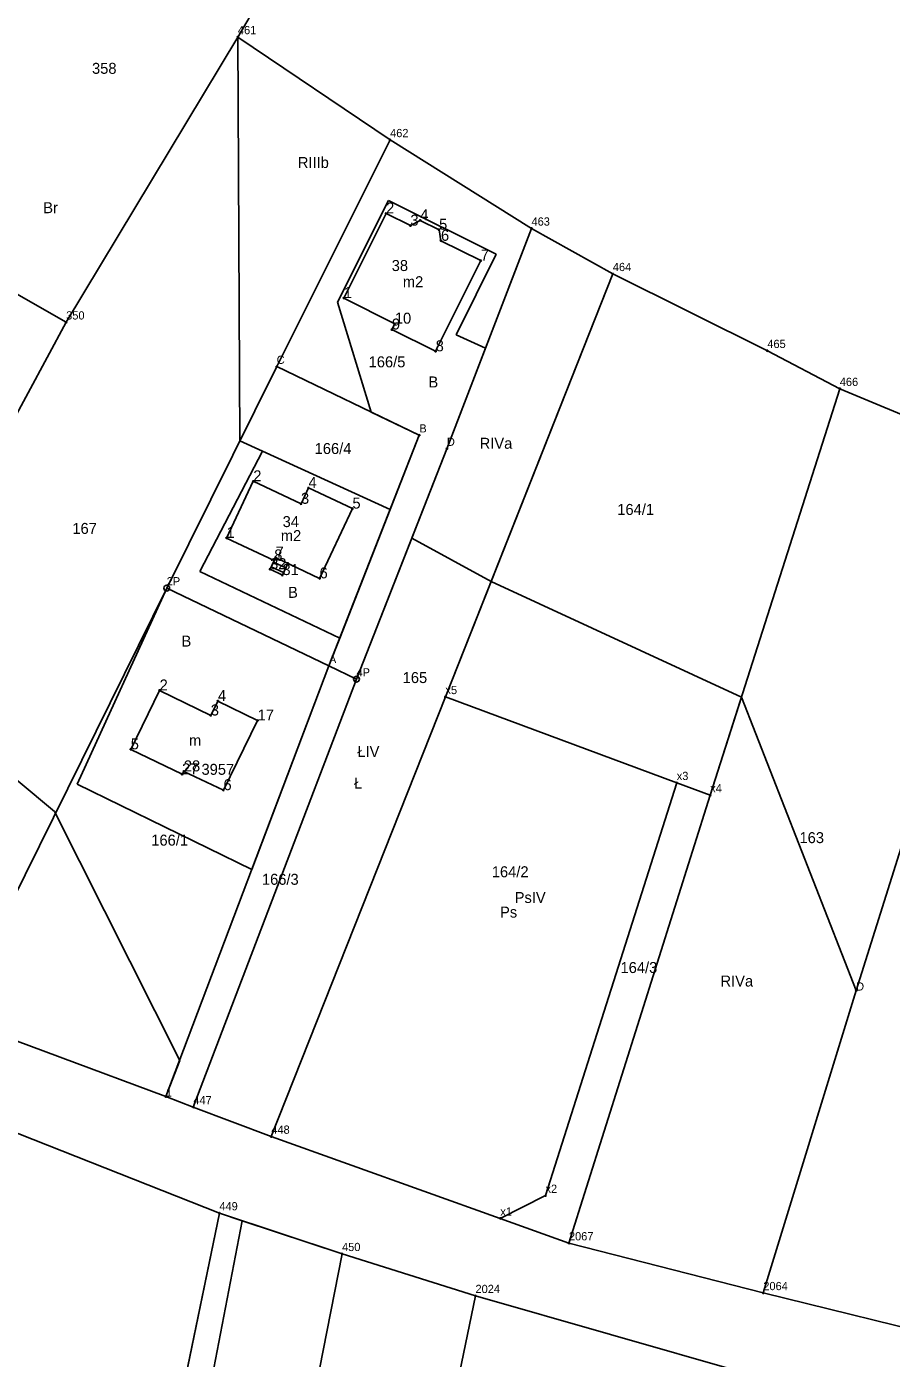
# Model space of a CAD drawing. Extents: x 7467189 to 7469366, y 5491487 to 5492734.
# Drawn here: x 7468053.1 to 7468171.1, y 5491705.1 to 5491886.9 of the extents above; entities that cross this region are included whole.
import ezdxf

# ---------------------------------------------------------------- set-up
doc = ezdxf.new("R2010")
doc.units = 0
for name, color, linetype in [('202-punkt graniczny', 7, 'Continuous'), ('202-punkt graniczny-Atr103', 7, 'Continuous'), ('203-punkt graniczny', 7, 'Continuous'), ('203-punkt graniczny-Atr103', 7, 'Continuous'), ('209-oznaczenie konturu klasyfikacyjnego', 7, 'Continuous'), ('210-oznaczenie konturu użytku gruntowego', 7, 'Continuous'), ('211-numer działki ewidencyjnej', 7, 'Continuous'), ('217-kontur klasyfikacyjny', 7, 'Continuous'), ('218-kontur użytku gruntowego', 7, 'Continuous'), ('219-działka ewidencyjna', 7, 'Continuous'), ('312-budynek ewidencyjny', 7, 'Continuous'), ('312-oznaczenie budynku ewidencyjnego', 7, 'Continuous'), ('312-oznaczenie budynku ewidencyjnego-Atr117', 7, 'Continuous'), ('352-schody', 7, 'Continuous'), ('Punkt budynku', 7, 'Continuous'), ('Punkt budynku-Atr103', 7, 'Continuous'), ('Punkt budynku-Atr104', 7, 'Continuous')]:
    doc.layers.add(name, color=color, linetype=linetype)

# ---------------------------------------------------------------- blocks, each defined once
blk = doc.blocks.new('203')
blk.add_circle((0, 0), 0.09)
blk = doc.blocks.new('202')
blk.add_circle((0, 0), 0.4)
blk = doc.blocks.new('PUNKTBUD')
blk.add_circle((0, 0), 0.09)

msp = doc.modelspace()

# ---------------------------------------------------------------- linework, layer by layer
at = {"layer": '217-kontur klasyfikacyjny'}
for points in [[(7468087.29, 5491894.68), (7468081.92, 5491885.51)], [(7468081.92, 5491885.51), (7468058.47, 5491846.56)], [(7468081.92, 5491885.51), (7468102.7, 5491871.46)], [(7468082.19, 5491830.36), (7468081.92, 5491885.51)], [(7468102.7, 5491871.46), (7468122.01, 5491859.37)], [(7468095.54, 5491849.29), (7468102.48, 5491863.19)], [(7468102.48, 5491863.19), (7468117.2, 5491855.87)], [(7468058.47, 5491846.56), (7468034.78, 5491860.07)], [(7468115.73, 5491843.02), (7468122.01, 5491859.37)], [(7468122.01, 5491859.37), (7468133.11, 5491853.16)], [(7468117.2, 5491855.87), (7468111.7, 5491844.82)], [(7468116.49, 5491811.15), (7468133.11, 5491853.16)], [(7468133.11, 5491853.16), (7468154.21, 5491842.66)], [(7468100.12, 5491834.28), (7468095.54, 5491849.29)], [(7468115.73, 5491843.02), (7468110.46, 5491829.29)], [(7468111.7, 5491844.82), (7468115.73, 5491843.02)], [(7468154.21, 5491842.66), (7468164.1, 5491837.47)], [(7468164.1, 5491837.47), (7468176.91, 5491832.14)], [(7468106.69, 5491831.12), (7468100.12, 5491834.28)], [(7468085.26, 5491828.95), (7468082.19, 5491830.36)], [(7468102.71, 5491820.97), (7468106.69, 5491831.12)], [(7468076.7, 5491812.5), (7468085.26, 5491828.95)], [(7468085.26, 5491828.95), (7468102.71, 5491820.97)], [(7468110.46, 5491829.29), (7468105.67, 5491817.07)], [(7468105.67, 5491817.07), (7468098.11, 5491797.81)], [(7468116.49, 5491811.15), (7468105.67, 5491817.07)], [(7468095.83, 5491803.4), (7468076.7, 5491812.5)], [(7468110.26, 5491795.39), (7468116.49, 5491811.15)], [(7468150.68, 5491795.37), (7468116.49, 5491811.15)], [(7468059.99, 5491783.48), (7468072.2, 5491810.25)], [(7468072.2, 5491810.25), (7468094.35, 5491799.63)], [(7468094.35, 5491799.63), (7468095.83, 5491803.4)], [(7468056.9, 5491779.75), (7468033.1, 5491799.55)], [(7468094.35, 5491799.63), (7468083.8, 5491771.8)], [(7468098.11, 5491797.81), (7468094.35, 5491799.63)], [(7468075.83, 5491739.38), (7468098.11, 5491797.81)], [(7468086.48, 5491735.35), (7468110.26, 5491795.39)], [(7468146.41, 5491781.97), (7468150.68, 5491795.37)], [(7468150.68, 5491795.37), (7468166.34, 5491755.29)], [(7468083.8, 5491771.8), (7468059.99, 5491783.48)], [(7468127.12, 5491720.8), (7468146.41, 5491781.97)], [(7468073.97, 5491745.73), (7468056.9, 5491779.75)], [(7468166.34, 5491755.29), (7468153.66, 5491713.99)], [(7468043.18, 5491751.58), (7468072.09, 5491740.81)], [(7468072.09, 5491740.81), (7468073.97, 5491745.73)], [(7468079.39, 5491724.89), (7468042.19, 5491739.6)], [(7468072.09, 5491740.81), (7468075.83, 5491739.38)], [(7468075.83, 5491739.38), (7468086.48, 5491735.35)], [(7468086.48, 5491735.35), (7468117.75, 5491724.17)], [(7468070.76, 5491683.1), (7468079.39, 5491724.89)], [(7468082.51, 5491723.85), (7468077.25, 5491696.61)], [(7468096.14, 5491719.33), (7468082.51, 5491723.85)], [(7468117.75, 5491724.17), (7468127.12, 5491720.8)], [(7468127.12, 5491720.8), (7468153.66, 5491713.99)], [(7468114.36, 5491713.6), (7468096.14, 5491719.33)], [(7468153.66, 5491713.99), (7468180.62, 5491707.36)], [(7468151.23, 5491703.02), (7468114.36, 5491713.6)]]:
    msp.add_lwpolyline(points, dxfattribs=at)
at = {"layer": '218-kontur użytku gruntowego'}
for points in [[(7468087.29, 5491894.68), (7468081.92, 5491885.51)], [(7468058.47, 5491846.56), (7468081.92, 5491885.51)], [(7468081.92, 5491885.51), (7468102.7, 5491871.46)], [(7468102.7, 5491871.46), (7468122.01, 5491859.37)], [(7468102.48, 5491863.19), (7468095.54, 5491849.29)], [(7468117.2, 5491855.87), (7468102.48, 5491863.19)], [(7468034.78, 5491860.07), (7468058.47, 5491846.56)], [(7468122.01, 5491859.37), (7468133.11, 5491853.16)], [(7468111.7, 5491844.82), (7468117.2, 5491855.87)], [(7468133.11, 5491853.16), (7468154.21, 5491842.66)], [(7468095.54, 5491849.29), (7468100.12, 5491834.28)], [(7468110.46, 5491829.29), (7468115.73, 5491843.02)], [(7468115.73, 5491843.02), (7468111.7, 5491844.82)], [(7468154.21, 5491842.66), (7468164.1, 5491837.47)], [(7468164.1, 5491837.47), (7468176.91, 5491832.14)], [(7468100.12, 5491834.28), (7468106.69, 5491831.12)], [(7468106.69, 5491831.12), (7468102.71, 5491820.97)], [(7468085.26, 5491828.95), (7468076.7, 5491812.5)], [(7468102.71, 5491820.97), (7468085.26, 5491828.95)], [(7468105.67, 5491817.07), (7468110.46, 5491829.29)], [(7468095.83, 5491803.4), (7468102.71, 5491820.97)], [(7468098.11, 5491797.81), (7468105.67, 5491817.07)], [(7468116.49, 5491811.15), (7468105.67, 5491817.07)], [(7468076.7, 5491812.5), (7468095.83, 5491803.4)], [(7468110.26, 5491795.39), (7468116.49, 5491811.15)], [(7468150.68, 5491795.37), (7468116.49, 5491811.15)], [(7468072.2, 5491810.25), (7468059.99, 5491783.48)], [(7468094.35, 5491799.63), (7468072.2, 5491810.25)], [(7468095.83, 5491803.4), (7468094.35, 5491799.63)], [(7468083.8, 5491771.8), (7468094.35, 5491799.63)], [(7468094.35, 5491799.63), (7468098.11, 5491797.81)], [(7468098.11, 5491797.81), (7468075.83, 5491739.38)], [(7468086.48, 5491735.35), (7468110.26, 5491795.39)], [(7468146.41, 5491781.97), (7468150.68, 5491795.37)], [(7468059.99, 5491783.48), (7468083.8, 5491771.8)], [(7468127.12, 5491720.8), (7468146.41, 5491781.97)], [(7468043.18, 5491751.58), (7468072.09, 5491740.81)], [(7468079.39, 5491724.89), (7468042.19, 5491739.6)], [(7468072.09, 5491740.81), (7468075.83, 5491739.38)], [(7468075.83, 5491739.38), (7468086.48, 5491735.35)], [(7468086.48, 5491735.35), (7468117.75, 5491724.17)], [(7468079.39, 5491724.89), (7468070.76, 5491683.1)], [(7468082.51, 5491723.85), (7468079.39, 5491724.89)], [(7468077.25, 5491696.61), (7468082.51, 5491723.85)], [(7468096.14, 5491719.33), (7468082.51, 5491723.85)], [(7468117.75, 5491724.17), (7468127.12, 5491720.8)], [(7468127.12, 5491720.8), (7468153.66, 5491713.99)], [(7468114.36, 5491713.6), (7468096.14, 5491719.33)], [(7468153.66, 5491713.99), (7468180.62, 5491707.36)], [(7468151.23, 5491703.02), (7468114.36, 5491713.6)]]:
    msp.add_lwpolyline(points, dxfattribs=at)
at = {"layer": '219-działka ewidencyjna'}
for points in [[(7468081.92, 5491885.51), (7468087.29, 5491894.68)], [(7468058.47, 5491846.56), (7468081.92, 5491885.51)], [(7468081.92, 5491885.51), (7468102.7, 5491871.46)], [(7468087.22, 5491840.49), (7468102.7, 5491871.46)], [(7468102.7, 5491871.46), (7468122.01, 5491859.37)], [(7468034.78, 5491860.07), (7468058.47, 5491846.56)], [(7468110.46, 5491829.29), (7468122.01, 5491859.37)], [(7468122.01, 5491859.37), (7468133.11, 5491853.16)], [(7468110.26, 5491795.39), (7468133.11, 5491853.16)], [(7468133.11, 5491853.16), (7468154.21, 5491842.66)], [(7468042.86, 5491817.63), (7468058.47, 5491846.56)], [(7468154.21, 5491842.66), (7468164.1, 5491837.47)], [(7468072.2, 5491810.25), (7468087.22, 5491840.49)], [(7468087.22, 5491840.49), (7468106.69, 5491831.12)], [(7468146.41, 5491781.97), (7468164.1, 5491837.47)], [(7468164.1, 5491837.47), (7468176.91, 5491832.14)], [(7468094.35, 5491799.63), (7468106.69, 5491831.12)], [(7468098.11, 5491797.81), (7468110.46, 5491829.29)], [(7468166.34, 5491755.29), (7468189.08, 5491827.61)], [(7468072.2, 5491810.25), (7468043.18, 5491751.58)], [(7468072.2, 5491810.25), (7468094.35, 5491799.63)], [(7468072.09, 5491740.81), (7468094.35, 5491799.63)], [(7468094.35, 5491799.63), (7468098.11, 5491797.81)], [(7468098.11, 5491797.81), (7468075.83, 5491739.38)], [(7468110.26, 5491795.39), (7468086.48, 5491735.35)], [(7468110.26, 5491795.39), (7468141.84, 5491783.66)], [(7468123.92, 5491727.28), (7468141.84, 5491783.66)], [(7468141.84, 5491783.66), (7468146.41, 5491781.97)], [(7468146.41, 5491781.97), (7468127.12, 5491720.8)], [(7468166.34, 5491755.29), (7468153.66, 5491713.99)], [(7468072.09, 5491740.81), (7468043.18, 5491751.58)], [(7468079.39, 5491724.89), (7468042.19, 5491739.6)], [(7468072.09, 5491740.81), (7468075.83, 5491739.38)], [(7468075.83, 5491739.38), (7468086.48, 5491735.35)], [(7468117.75, 5491724.17), (7468086.48, 5491735.35)], [(7468117.75, 5491724.17), (7468123.92, 5491727.28)], [(7468057.41, 5491618.42), (7468079.39, 5491724.89)], [(7468079.39, 5491724.89), (7468096.14, 5491719.33)], [(7468117.75, 5491724.17), (7468127.12, 5491720.8)], [(7468127.12, 5491720.8), (7468153.66, 5491713.99)], [(7468075.6, 5491614.62), (7468096.14, 5491719.33)], [(7468114.36, 5491713.6), (7468096.14, 5491719.33)], [(7468153.66, 5491713.99), (7468180.62, 5491707.36)], [(7468104.29, 5491664.98), (7468114.36, 5491713.6)], [(7468114.36, 5491713.6), (7468151.23, 5491703.02)]]:
    msp.add_lwpolyline(points, dxfattribs=at)
at = {"layer": '312-budynek ewidencyjny'}
for points in [[(7468096.38, 5491849.85), (7468102.15, 5491861.41)], [(7468102.15, 5491861.41), (7468105.47, 5491859.75)], [(7468105.47, 5491859.75), (7468106.81, 5491860.47)], [(7468106.81, 5491860.47), (7468109.39, 5491859.19)], [(7468109.39, 5491859.19), (7468109.65, 5491857.68)], [(7468109.65, 5491857.68), (7468115.08, 5491854.98)], [(7468115.08, 5491854.98), (7468108.92, 5491842.59)], [(7468103.35, 5491846.36), (7468096.38, 5491849.85)], [(7468102.95, 5491845.56), (7468103.35, 5491846.36)], [(7468108.92, 5491842.59), (7468102.95, 5491845.56)], [(7468080.36, 5491817.09), (7468084.02, 5491824.83)], [(7468084.02, 5491824.83), (7468090.54, 5491821.76)], [(7468090.54, 5491821.76), (7468091.56, 5491823.93)], [(7468091.56, 5491823.93), (7468097.56, 5491821.11)], [(7468097.56, 5491821.11), (7468093.07, 5491811.58)], [(7468086.88, 5491814.03), (7468080.36, 5491817.09)], [(7468087.06, 5491814.42), (7468086.88, 5491814.03)], [(7468093.07, 5491811.58), (7468087.06, 5491814.42)], [(7468067.29, 5491788.23), (7468071.23, 5491796.27)], [(7468071.23, 5491796.27), (7468078.22, 5491792.85)], [(7468078.22, 5491792.85), (7468079.19, 5491794.82)], [(7468079.19, 5491794.82), (7468084.61, 5491792.17)], [(7468084.61, 5491792.17), (7468079.95, 5491782.65)], [(7468074.29, 5491784.82), (7468067.29, 5491788.23)], [(7468074.54, 5491785.22), (7468074.29, 5491784.82)], [(7468079.95, 5491782.65), (7468074.54, 5491785.22)]]:
    msp.add_lwpolyline(points, dxfattribs=at)
at = {"layer": '352-schody'}
msp.add_lwpolyline([(7468086.32, 5491812.83), (7468086.88, 5491814.03), (7468087.06, 5491814.42), (7468088.74, 5491813.62), (7468088, 5491812.03)], close=True, dxfattribs=at)
msp.add_lwpolyline([(7468086.32, 5491812.83), (7468086.88, 5491814.03), (7468087.06, 5491814.42), (7468088.74, 5491813.62), (7468088, 5491812.03)], close=True, dxfattribs=at)
for points in [[(7468088.15, 5491812.36), (7468086.47, 5491813.15)], [(7468088.45, 5491813), (7468086.76, 5491813.78)]]:
    msp.add_lwpolyline(points, dxfattribs=at)

# ---------------------------------------------------------------- block references
at = {"layer": '202-punkt graniczny'}
for p in [(7468072.2, 5491810.25), (7468098.11, 5491797.81)]:
    msp.add_blockref('202', p, dxfattribs=at)
at = {"layer": '203-punkt graniczny'}
for p in [(7468081.92, 5491885.51), (7468102.7, 5491871.46), (7468122.01, 5491859.37), (7468133.11, 5491853.16), (7468058.47, 5491846.56), (7468154.21, 5491842.66), (7468087.22, 5491840.49), (7468164.1, 5491837.47), (7468106.69, 5491831.12), (7468110.46, 5491829.29), (7468094.35, 5491799.63), (7468110.26, 5491795.39), (7468141.84, 5491783.66), (7468146.41, 5491781.97), (7468166.34, 5491755.29), (7468072.09, 5491740.81), (7468075.83, 5491739.38), (7468086.48, 5491735.35), (7468123.92, 5491727.28), (7468079.39, 5491724.89), (7468117.75, 5491724.17), (7468096.14, 5491719.33), (7468127.12, 5491720.8), (7468153.66, 5491713.99), (7468114.36, 5491713.6)]:
    msp.add_blockref('203', p, dxfattribs=at)
at = {"layer": 'Punkt budynku'}
for p in [(7468102.15, 5491861.41), (7468105.47, 5491859.75), (7468106.81, 5491860.47), (7468109.39, 5491859.19), (7468109.65, 5491857.68), (7468115.08, 5491854.98), (7468096.38, 5491849.85), (7468102.95, 5491845.56), (7468103.35, 5491846.36), (7468108.92, 5491842.59), (7468084.02, 5491824.83), (7468091.56, 5491823.93), (7468090.54, 5491821.76), (7468097.56, 5491821.11), (7468080.36, 5491817.09), (7468086.88, 5491814.03), (7468087.06, 5491814.42), (7468086.32, 5491812.83), (7468088, 5491812.03), (7468088.74, 5491813.62), (7468093.07, 5491811.58), (7468071.23, 5491796.27), (7468079.19, 5491794.82), (7468078.22, 5491792.85), (7468084.61, 5491792.17), (7468067.29, 5491788.23), (7468074.29, 5491784.82), (7468074.54, 5491785.22), (7468079.95, 5491782.65)]:
    msp.add_blockref('PUNKTBUD', p, dxfattribs=at)

# ---------------------------------------------------------------- texts
at = {"layer": '202-punkt graniczny-Atr103'}
for s, p in [('2P', (7468072.2, 5491810.62)), ('4P', (7468098.11, 5491798.18))]:
    msp.add_text(s, height=1.125, dxfattribs=at).set_placement(p)
at = {"layer": '203-punkt graniczny-Atr103'}
for s, height, p in [('461', 1.125, (7468081.92, 5491885.89)), ('462', 1.125, (7468102.7, 5491871.83)), ('463', 1.125, (7468122.01, 5491859.75)), ('464', 1.125, (7468133.11, 5491853.54)), ('350', 1.125, (7468058.47, 5491846.93)), ('465', 1.125, (7468154.21, 5491843.04)), ('C', 1.12, (7468087.22, 5491840.87)), ('466', 1.125, (7468164.1, 5491837.85)), ('B', 1.12, (7468106.69, 5491831.5)), ('D', 1.12, (7468110.46, 5491829.67)), ('A', 1.12, (7468094.35, 5491800)), ('x5', 1.125, (7468110.26, 5491795.77)), ('x3', 1.125, (7468141.84, 5491784.04)), ('x4', 1.125, (7468146.41, 5491782.35)), ('D', 1.12, (7468166.34, 5491755.29)), ('1', 1.12, (7468072.09, 5491740.81)), ('447', 1.125, (7468075.83, 5491739.75)), ('448', 1.125, (7468086.48, 5491735.73)), ('x2', 1.125, (7468123.92, 5491727.66)), ('449', 1.125, (7468079.39, 5491725.27)), ('x1', 1.125, (7468117.75, 5491724.54)), ('2067', 1.125, (7468127.12, 5491721.17)), ('450', 1.125, (7468096.14, 5491719.71)), ('2024', 1.125, (7468114.36, 5491713.98)), ('2064', 1.125, (7468153.66, 5491714.37))]:
    msp.add_text(s, height=height, dxfattribs=at).set_placement(p)
at = {"layer": '209-oznaczenie konturu klasyfikacyjnego'}
for s, p in [('RIIIb', (7468090.1, 5491867.62)), ('RIVa', (7468114.93, 5491829.28)), ('ŁIV', (7468098.23, 5491787.18)), ('PsIV', (7468119.71, 5491767.25)), ('RIVa', (7468147.81, 5491755.84))]:
    msp.add_text(s, height=1.5, dxfattribs=at).set_placement(p)
at = {"layer": '210-oznaczenie konturu użytku gruntowego'}
for s, p in [('Br', (7468055.34, 5491861.45)), ('B', (7468107.94, 5491837.65)), ('B', (7468088.77, 5491808.92)), ('B', (7468074.22, 5491802.26)), ('Ł', (7468097.77, 5491782.88)), ('Ps', (7468117.71, 5491765.25))]:
    msp.add_text(s, height=1.5, dxfattribs=at).set_placement(p)
at = {"layer": '211-numer działki ewidencyjnej'}
for s, p in [('358', (7468062, 5491880.48)), ('166/5', (7468099.77, 5491840.4)), ('166/4', (7468092.4, 5491828.56)), ('164/1', (7468133.72, 5491820.24)), ('167', (7468059.32, 5491817.65)), ('165', (7468104.42, 5491797.28)), ('166/1', (7468070.09, 5491775.08)), ('163', (7468158.6, 5491775.42)), ('164/2', (7468116.59, 5491770.76)), ('166/3', (7468085.2, 5491769.73)), ('164/3', (7468134.16, 5491757.68))]:
    msp.add_text(s, height=1.5, dxfattribs=at).set_placement(p)
at = {"layer": '312-oznaczenie budynku ewidencyjnego'}
for s, p in [('38', (7468102.92, 5491853.55)), ('34', (7468088.03, 5491818.58)), ('3957', (7468076.95, 5491784.75))]:
    msp.add_text(s, height=1.5, dxfattribs=at).set_placement(p)
at = {"layer": '312-oznaczenie budynku ewidencyjnego-Atr117'}
for s, p in [('m2', (7468104.44, 5491851.34)), ('m2', (7468087.78, 5491816.67)), ('m', (7468075.24, 5491788.71))]:
    msp.add_text(s, height=1.5, dxfattribs=at).set_placement(p)
at = {"layer": 'Punkt budynku-Atr103'}
for s, p in [('17', (7468084.61, 5491792.17)), ('5', (7468067.29, 5491788.23)), ('28', (7468074.54, 5491785.22)), ('27', (7468074.29, 5491784.82)), ('6', (7468079.95, 5491782.65))]:
    msp.add_text(s, height=1.5, dxfattribs=at).set_placement(p)
at = {"layer": 'Punkt budynku-Atr104'}
for s, p in [('2', (7468102.15, 5491861.41)), ('3', (7468105.47, 5491859.75)), ('4', (7468106.81, 5491860.47)), ('5', (7468109.39, 5491859.19)), ('6', (7468109.65, 5491857.68)), ('7', (7468115.08, 5491854.98)), ('1', (7468096.38, 5491849.85)), ('9', (7468102.95, 5491845.56)), ('10', (7468103.35, 5491846.36)), ('8', (7468108.92, 5491842.59)), ('2', (7468084.02, 5491824.83)), ('4', (7468091.56, 5491823.93)), ('3', (7468090.54, 5491821.76)), ('5', (7468097.56, 5491821.11)), ('1', (7468080.36, 5491817.09)), ('7', (7468087.06, 5491814.42)), ('32', (7468086.32, 5491812.83)), ('8', (7468086.88, 5491814.03)), ('31', (7468088, 5491812.03)), ('6', (7468093.07, 5491811.58)), ('2', (7468071.23, 5491796.27)), ('4', (7468079.19, 5491794.82)), ('3', (7468078.22, 5491792.85))]:
    msp.add_text(s, height=1.5, dxfattribs=at).set_placement(p)

doc.saveas('drawing.dxf')
